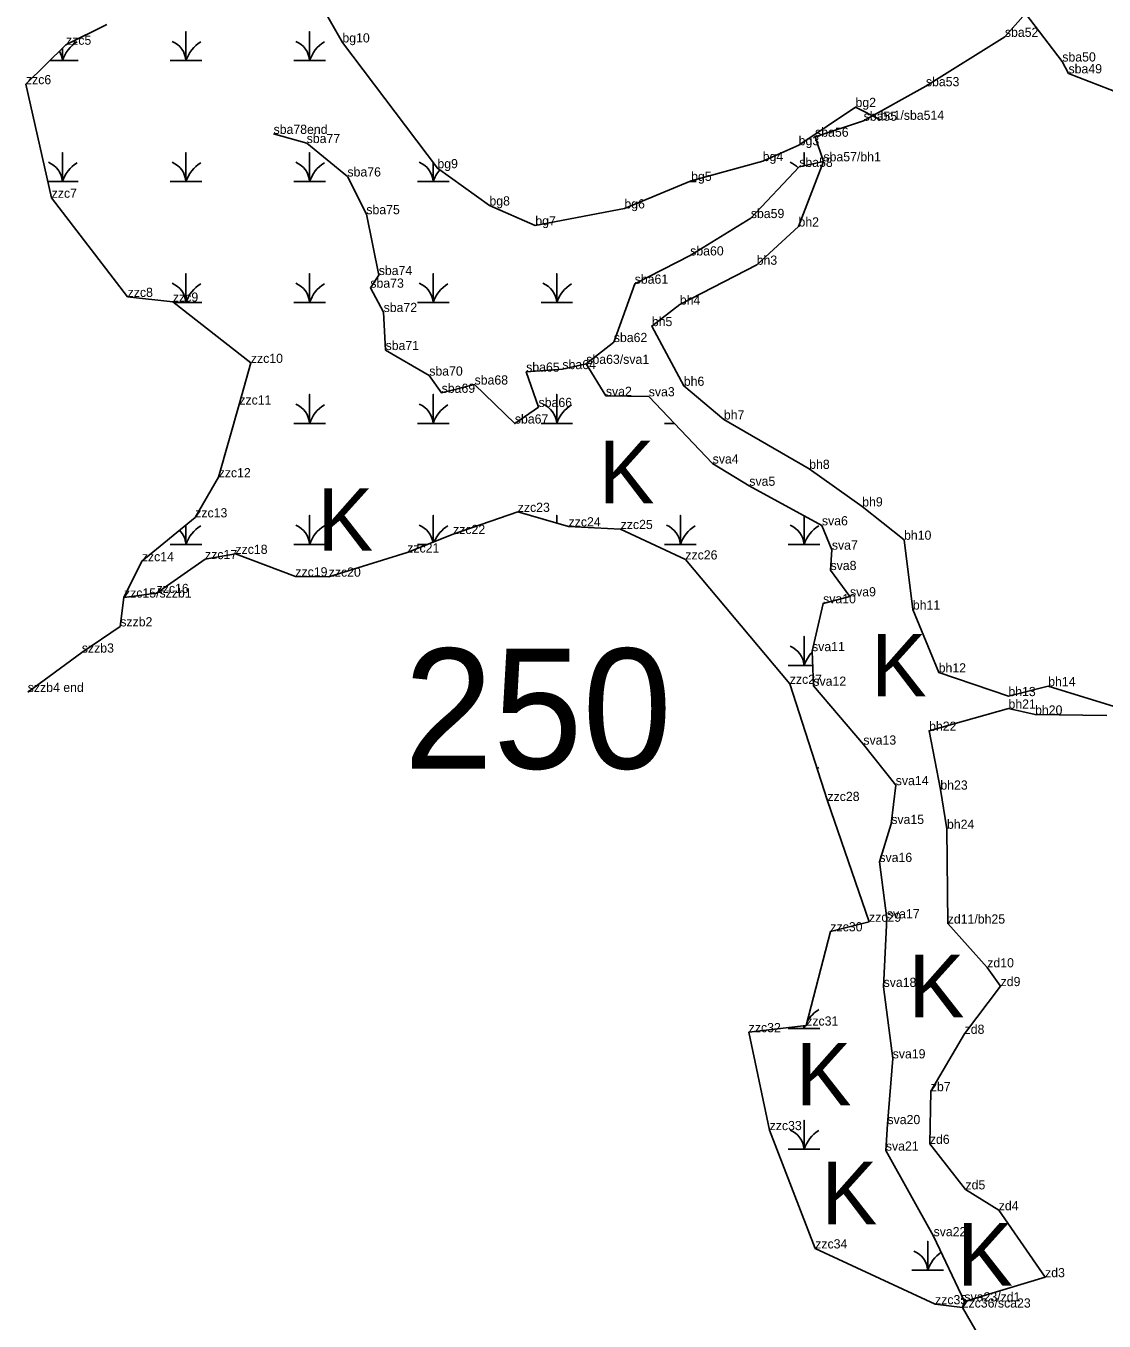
# Model space of a CAD drawing. Extents: x 2072529 to 2268796, y 436423 to 470406.
# Drawn here: x 2211555 to 2212142, y 440022 to 440726 of the extents above; entities that cross this region are included whole.
import ezdxf

# ---------------------------------------------------------------- set-up
doc = ezdxf.new("R2010")
doc.units = 0
for name, color, linetype in [('Default', 7, 'Continuous'), ('Exist Environmental Wetland Boundary Cogo Comment', 7, 'Continuous'), ('Exist Environmental Wetland Boundary Cogo Point CELL', 7, 'Continuous'), ('Exist Hydro Jurisdictional Stream or Body of Water NEU Mitigable Cogo Comment', 7, 'Continuous'), ('Old_Level_20', 7, 'Continuous'), ('Old_Level_52', 7, 'Continuous')]:
    doc.layers.add(name, color=color, linetype=linetype)

msp = doc.modelspace()

# ---------------------------------------------------------------- linework, layer by layer
at = {"layer": 'Exist Environmental Wetland Boundary Cogo Point CELL'}
for points in [[(2211633.58, 440707.24), (2211642.19, 440707.24), (2211642.19, 440723.02), (2211642.19, 440707.24), (2211650.79, 440707.24)], [(2211700.83, 440707.24), (2211709.44, 440707.24), (2211709.44, 440723.02), (2211709.44, 440707.24), (2211718.04, 440707.24)], [(2211568.15, 440707.24), (2211574.94, 440707.24), (2211574.94, 440713.91)], [(2211574.94, 440713.91), (2211574.94, 440707.24), (2211583.54, 440707.24)], [(2211567.12, 440641.44), (2211574.94, 440641.44), (2211574.94, 440657.22), (2211574.94, 440641.44), (2211583.54, 440641.44)], [(2211633.58, 440641.44), (2211642.19, 440641.44), (2211642.19, 440657.22), (2211642.19, 440641.44), (2211650.79, 440641.44)], [(2211700.83, 440641.44), (2211709.44, 440641.44), (2211709.44, 440657.22), (2211709.44, 440641.44), (2211718.04, 440641.44)], [(2211978.44, 440650.01), (2211978.44, 440657.22), (2211978.44, 440650.01)], [(2211768.08, 440641.44), (2211776.69, 440641.44), (2211776.69, 440651.72)], [(2211776.69, 440651.72), (2211776.69, 440641.44), (2211785.29, 440641.44)], [(2211916.17, 440641.44), (2211919.79, 440641.44)], [(2211635.71, 440575.64), (2211642.19, 440575.64), (2211642.19, 440591.42), (2211642.19, 440575.64), (2211650.79, 440575.64)], [(2211700.83, 440575.64), (2211709.44, 440575.64), (2211709.44, 440591.42), (2211709.44, 440575.64), (2211718.04, 440575.64)], [(2211768.08, 440575.64), (2211776.69, 440575.64), (2211776.69, 440591.42), (2211776.69, 440575.64), (2211785.29, 440575.64)], [(2211835.33, 440575.64), (2211843.94, 440575.64), (2211843.94, 440591.42), (2211843.94, 440575.64), (2211852.54, 440575.64)], [(2211700.83, 440509.84), (2211709.44, 440509.84), (2211709.44, 440525.62), (2211709.44, 440509.84), (2211718.04, 440509.84)], [(2211768.08, 440509.84), (2211776.69, 440509.84), (2211776.69, 440525.62), (2211776.69, 440509.84), (2211785.29, 440509.84)], [(2211835.33, 440509.84), (2211843.94, 440509.84), (2211843.94, 440525.62), (2211843.94, 440509.84), (2211852.54, 440509.84)], [(2211902.58, 440509.84), (2211908, 440509.84)], [(2211700.83, 440444.04), (2211709.44, 440444.04), (2211709.44, 440459.82), (2211709.44, 440444.04), (2211718.04, 440444.04)], [(2211776.69, 440445.34), (2211776.69, 440459.82), (2211776.69, 440445.34)], [(2211843.94, 440455.68), (2211843.94, 440459.82), (2211843.94, 440455.68)], [(2211902.58, 440444.04), (2211911.19, 440444.04), (2211911.19, 440459.82), (2211911.19, 440444.04), (2211919.79, 440444.04)], [(2211969.83, 440444.04), (2211978.44, 440444.04), (2211978.44, 440459.73)], [(2211978.44, 440459.73), (2211978.44, 440444.04), (2211987.04, 440444.04)], [(2211633.58, 440444.04), (2211642.19, 440444.04), (2211642.19, 440454.63)], [(2211642.19, 440454.63), (2211642.19, 440444.04), (2211650.79, 440444.04)], [(2211768.08, 440444.04), (2211773.44, 440444.04)], [(2211969.83, 440378.24), (2211978.44, 440378.24), (2211978.44, 440394.02), (2211978.44, 440378.24), (2211983.07, 440378.24)], [(2211969.83, 440180.84), (2211978.44, 440180.84), (2211978.44, 440182.18)], [(2211978.44, 440182.18), (2211978.44, 440180.84), (2211987.04, 440180.84)], [(2211969.83, 440115.04), (2211978.44, 440115.04), (2211978.44, 440130.82), (2211978.44, 440115.04), (2211987.04, 440115.04)], [(2212037.08, 440049.24), (2212045.69, 440049.24), (2212045.69, 440065.02), (2212045.69, 440049.24), (2212054.29, 440049.24)]]:
    msp.add_lwpolyline(points, dxfattribs=at)
for centre, radius, start, end in [((2211593.18, 440701.18), 19.22, 122.12745, 161.62219), ((2211629.92, 440706.35), 12.3, 4.14034, 67.53497), ((2211660.43, 440701.18), 19.22, 122.12745, 161.62219), ((2211697.17, 440706.35), 12.3, 4.14034, 67.53497), ((2211727.68, 440701.18), 19.22, 122.12745, 161.62219), ((2211562.67, 440706.35), 12.3, 4.14034, 29.39022), ((2211562.67, 440640.55), 12.3, 4.14034, 67.53497), ((2211593.18, 440635.38), 19.22, 122.12745, 161.62219), ((2211629.92, 440640.55), 12.3, 4.14034, 67.53497), ((2211660.43, 440635.38), 19.22, 122.12745, 161.62219), ((2211697.17, 440640.55), 12.3, 4.14034, 67.53497), ((2211727.68, 440635.38), 19.22, 122.12745, 161.62219), ((2211764.42, 440640.55), 12.3, 4.14034, 67.53497), ((2211794.93, 440635.38), 19.22, 139.80689, 161.62219), ((2211966.17, 440640.55), 12.3, 42.34122, 67.53497), ((2211629.92, 440574.75), 12.3, 4.14034, 67.53497), ((2211660.43, 440569.58), 19.22, 122.12745, 161.62219), ((2211697.17, 440574.75), 12.3, 4.14034, 67.53497), ((2211727.68, 440569.58), 19.22, 122.12745, 161.62219), ((2211764.42, 440574.75), 12.3, 4.14034, 67.53497), ((2211794.93, 440569.58), 19.22, 122.12745, 161.62219), ((2211831.67, 440574.75), 12.3, 4.14034, 67.53497), ((2211862.18, 440569.58), 19.22, 122.12745, 161.62219), ((2211697.17, 440508.95), 12.3, 4.14034, 67.53497), ((2211727.68, 440503.78), 19.22, 122.12745, 161.62219), ((2211764.42, 440508.95), 12.3, 4.14034, 67.53497), ((2211794.93, 440503.78), 19.22, 122.12745, 161.62219), ((2211831.67, 440508.95), 12.3, 4.14034, 67.53497), ((2211862.18, 440503.78), 19.22, 122.12745, 161.62219), ((2211629.92, 440443.15), 12.3, 4.14034, 44.48978), ((2211660.43, 440437.98), 19.22, 122.12745, 161.62219), ((2211697.17, 440443.15), 12.3, 4.14034, 67.53497), ((2211727.68, 440437.98), 19.22, 122.12745, 161.62219), ((2211764.42, 440443.15), 12.3, 9.98945, 67.53497), ((2211794.93, 440437.98), 19.22, 122.12745, 156.69385), ((2211862.18, 440437.98), 19.22, 122.12745, 124.5773), ((2211898.92, 440443.15), 12.3, 4.14034, 67.53497), ((2211929.43, 440437.98), 19.22, 122.12745, 161.62219), ((2211966.17, 440443.15), 12.3, 4.14034, 67.53497), ((2211996.68, 440437.98), 19.22, 122.12745, 161.62219), ((2211966.17, 440377.35), 12.3, 4.14034, 67.53497), ((2211996.68, 440372.18), 19.22, 136.23499, 161.62219), ((2211996.68, 440306.38), 19.22, 122.12745, 125.46334), ((2211996.68, 440174.78), 19.22, 122.12745, 148.92072), ((2211966.17, 440179.95), 12.3, 4.14034, 10.36494), ((2211996.68, 440174.78), 19.22, 157.14906, 161.62219), ((2211966.17, 440114.15), 12.3, 4.14034, 67.53497), ((2211996.68, 440108.98), 19.22, 122.12745, 161.62219), ((2212033.42, 440048.35), 12.3, 4.14034, 67.53497), ((2212063.93, 440043.18), 19.22, 124.57887, 161.62219)]:
    msp.add_arc(centre, radius, start, end, dxfattribs=at)
at = {"layer": 'Old_Level_20'}
for p, q in [((2211576.92, 440715.86), (2211576.92, 440715.86)), ((2211727.28, 440717.11), (2211727.28, 440717.11)), ((2212087.68, 440720.16), (2212087.68, 440720.16)), ((2212118.92, 440706.73), (2212118.92, 440706.73)), ((2212122.3, 440700.31), (2212122.3, 440700.31)), ((2211555.11, 440694.4), (2211555.11, 440694.4)), ((2212044.7, 440693.29), (2212044.7, 440693.29)), ((2212006.43, 440682), (2212006.43, 440682)), ((2212010.84, 440674.52), (2212010.84, 440674.52)), ((2212020.07, 440675.03), (2212020.07, 440675.03)), ((2211689.83, 440667.36), (2211689.83, 440667.36)), ((2211707.85, 440662.39), (2211707.85, 440662.39)), ((2211975.5, 440661.2), (2211975.5, 440661.2)), ((2211984.44, 440665.82), (2211984.44, 440665.82)), ((2211955.93, 440652.57), (2211955.93, 440652.57)), ((2211988.98, 440652.44), (2211988.98, 440652.44)), ((2211988.98, 440652.44), (2211988.98, 440652.44)), ((2211778.97, 440648.69), (2211778.97, 440648.69)), ((2211975.8, 440649.4), (2211975.8, 440649.4)), ((2211730.03, 440644.2), (2211730.03, 440644.2)), ((2211917, 440641.78), (2211917, 440641.78)), ((2211569.12, 440632.64), (2211569.12, 440632.64)), ((2211807.27, 440628.42), (2211807.27, 440628.42)), ((2211880.68, 440626.83), (2211880.68, 440626.83)), ((2211740.31, 440623.69), (2211740.31, 440623.69)), ((2211832.24, 440617.61), (2211832.24, 440617.61)), ((2211949.48, 440621.58), (2211949.48, 440621.58)), ((2211975.4, 440617), (2211975.4, 440617)), ((2211916.49, 440601.25), (2211916.49, 440601.25)), ((2211952.66, 440596.19), (2211952.66, 440596.19)), ((2211747.06, 440590.59), (2211747.06, 440590.59)), ((2211742.49, 440583.7), (2211742.49, 440583.7)), ((2211886.3, 440585.87), (2211886.3, 440585.87)), ((2211610.45, 440578.68), (2211610.45, 440578.68)), ((2211635.11, 440576.11), (2211635.11, 440576.11)), ((2211749.71, 440570.47), (2211749.71, 440570.47)), ((2211910.87, 440574.52), (2211910.87, 440574.52)), ((2211895.62, 440562.82), (2211895.62, 440562.82)), ((2211874.94, 440554.14), (2211874.94, 440554.14)), ((2211750.77, 440549.79), (2211750.77, 440549.79)), ((2211677.48, 440542.8), (2211677.48, 440542.8)), ((2211859.97, 440542.28), (2211859.97, 440542.28)), ((2211774.54, 440535.87), (2211774.54, 440535.87)), ((2211827.26, 440538.02), (2211827.26, 440538.02)), ((2211846.98, 440539.42), (2211846.98, 440539.42)), ((2211781.27, 440526.52), (2211781.27, 440526.52)), ((2211799.19, 440531.02), (2211799.19, 440531.02)), ((2211913.01, 440530.33), (2211913.01, 440530.33)), ((2211671.21, 440520.15), (2211671.21, 440520.15)), ((2211834, 440518.8), (2211834, 440518.8)), ((2211870.61, 440524.83), (2211870.61, 440524.83)), ((2211893.94, 440524.61), (2211893.94, 440524.61)), ((2211934.81, 440512.04), (2211934.81, 440512.04)), ((2211821.09, 440509.82), (2211821.09, 440509.82)), ((2211928.71, 440488.08), (2211928.71, 440488.08)), ((2211981.23, 440485.15), (2211981.23, 440485.15)), ((2211659.96, 440480.57), (2211659.96, 440480.57)), ((2211948.65, 440475.96), (2211948.65, 440475.96)), ((2212010.06, 440464.72), (2212010.06, 440464.72)), ((2211647.22, 440458.77), (2211647.22, 440458.77)), ((2211822.68, 440461.76), (2211822.68, 440461.76)), ((2211787.51, 440449.71), (2211787.51, 440449.71)), ((2211850.33, 440453.85), (2211850.33, 440453.85)), ((2211878.65, 440452.42), (2211878.65, 440452.42)), ((2211988.14, 440454.44), (2211988.14, 440454.44)), ((2211993.55, 440441.2), (2211993.55, 440441.2)), ((2212032.82, 440446.59), (2212032.82, 440446.59)), ((2211618.17, 440434.92), (2211618.17, 440434.92)), ((2211652.55, 440436.05), (2211652.55, 440436.05)), ((2211669.1, 440438.91), (2211669.1, 440438.91)), ((2211762.55, 440439.65), (2211762.55, 440439.65)), ((2211913.86, 440435.88), (2211913.86, 440435.88)), ((2211992.83, 440430.12), (2211992.83, 440430.12)), ((2211701.69, 440426.65), (2211701.69, 440426.65)), ((2211719.83, 440426.51), (2211719.83, 440426.51)), ((2211608.46, 440415.15), (2211608.46, 440415.15)), ((2211608.46, 440415.15), (2211608.46, 440415.15)), ((2211626.21, 440417.64), (2211626.21, 440417.64)), ((2212003.41, 440415.8), (2212003.41, 440415.8)), ((2211988.8, 440412.02), (2211988.8, 440412.02)), ((2212037.61, 440408.61), (2212037.61, 440408.61)), ((2211606.45, 440399.48), (2211606.45, 440399.48)), ((2211606.45, 440399.48), (2211606.45, 440399.48)), ((2211585.53, 440385.21), (2211585.53, 440385.21)), ((2211585.53, 440385.21), (2211585.53, 440385.21)), ((2211982.78, 440386.01), (2211982.78, 440386.01)), ((2212051.68, 440374.42), (2212051.68, 440374.42)), ((2211556.12, 440363.79), (2211556.12, 440363.79)), ((2211556.12, 440363.79), (2211556.12, 440363.79)), ((2211970.67, 440368.22), (2211970.67, 440368.22)), ((2211983.49, 440367.18), (2211983.49, 440367.18)), ((2212111.25, 440366.96), (2212111.25, 440366.96)), ((2212089.59, 440361.54), (2212089.59, 440361.54)), ((2212089.64, 440354.75), (2212089.64, 440354.75)), ((2212104.1, 440351.49), (2212104.1, 440351.49)), ((2212046.45, 440342.68), (2212046.45, 440342.68)), ((2212010.7, 440335.15), (2212010.7, 440335.15)), ((2212028.31, 440313.12), (2212028.31, 440313.12)), ((2212052.57, 440310.67), (2212052.57, 440310.67)), ((2211991.16, 440304.5), (2211991.16, 440304.5)), ((2212025.88, 440291.99), (2212025.88, 440291.99)), ((2212056.18, 440289.36), (2212056.18, 440289.36)), ((2212019.4, 440271.32), (2212019.4, 440271.32)), ((2212013.8, 440238.8), (2212013.8, 440238.8)), ((2212023.47, 440240.67), (2212023.47, 440240.67)), ((2212056.58, 440237.81), (2212056.58, 440237.81)), ((2211992.76, 440233.59), (2211992.76, 440233.59)), ((2212078.1, 440214), (2212078.1, 440214)), ((2212021.7, 440203.38), (2212021.7, 440203.38)), ((2212085.36, 440203.8), (2212085.36, 440203.8)), ((2211979.6, 440182.31), (2211979.6, 440182.31)), ((2211948.32, 440178.74), (2211948.32, 440178.74)), ((2212065.77, 440177.84), (2212065.77, 440177.84)), ((2212026.64, 440164.49), (2212026.64, 440164.49)), ((2212047.38, 440146.64), (2212047.38, 440146.64)), ((2211959.71, 440125.46), (2211959.71, 440125.46)), ((2212023.8, 440128.72), (2212023.8, 440128.72)), ((2212046.85, 440117.99), (2212046.85, 440117.99)), ((2212022.92, 440114.3), (2212022.92, 440114.3)), ((2212066.23, 440093.22), (2212066.23, 440093.22)), ((2212084.33, 440081.87), (2212084.33, 440081.87)), ((2212048.88, 440067.75), (2212048.88, 440067.75)), ((2211984.51, 440061.11), (2211984.51, 440061.11)), ((2212109.54, 440045.45), (2212109.54, 440045.45)), ((2212049.69, 440030.74), (2212049.69, 440030.74)), ((2212064.56, 440028.96), (2212064.56, 440028.96)), ((2212064.56, 440028.96), (2212064.56, 440028.96)), ((2212065.67, 440032.29), (2212065.67, 440032.29)), ((2212065.67, 440032.29), (2212065.67, 440032.29))]:
    msp.add_line(p, q, dxfattribs=at)
for points in [[(2212020.07, 440675.03), (2212006.43, 440682), (2211975.5, 440661.2), (2211955.93, 440652.57), (2211917, 440641.78), (2211880.68, 440626.83), (2211832.24, 440617.61), (2211807.27, 440628.42), (2211778.97, 440648.69), (2211727.28, 440717.11), (2211717.96, 440733.5)], [(2211599.12, 440726.88), (2211576.92, 440715.86), (2211555.11, 440694.4), (2211569.12, 440632.64), (2211610.45, 440578.68), (2211635.11, 440576.11), (2211677.48, 440542.8), (2211671.21, 440520.15), (2211659.96, 440480.57), (2211647.22, 440458.77), (2211618.17, 440434.92), (2211608.46, 440415.15), (2211626.21, 440417.64), (2211652.55, 440436.05), (2211669.1, 440438.91), (2211701.69, 440426.65), (2211719.83, 440426.51), (2211762.55, 440439.65), (2211787.51, 440449.71), (2211822.68, 440461.76), (2211850.33, 440453.85), (2211878.65, 440452.42), (2211913.86, 440435.88)], [(2211988.98, 440652.44), (2211975.4, 440617), (2211952.66, 440596.19), (2211910.87, 440574.52), (2211895.62, 440562.82), (2211913.01, 440530.33), (2211934.81, 440512.04), (2211981.23, 440485.15), (2212010.06, 440464.72), (2212032.82, 440446.59), (2212037.61, 440408.61), (2212051.68, 440374.42), (2212089.59, 440361.54), (2212111.25, 440366.96), (2212147.05, 440355.87)], [(2212064.56, 440028.96), (2212049.69, 440030.74), (2211984.51, 440061.11), (2211959.71, 440125.46), (2211948.32, 440178.74), (2211979.6, 440182.31), (2211992.76, 440233.59), (2212013.8, 440238.8), (2211991.16, 440304.5), (2211970.67, 440368.22), (2211913.86, 440435.88)], [(2212143.11, 440351.05), (2212104.1, 440351.49), (2212089.64, 440354.75), (2212046.45, 440342.68), (2212052.57, 440310.67), (2212056.18, 440289.36), (2212056.58, 440237.81), (2212078.1, 440214), (2212085.36, 440203.8), (2212065.77, 440177.84), (2212047.38, 440146.64), (2212046.85, 440117.99), (2212066.23, 440093.22), (2212084.33, 440081.87), (2212109.54, 440045.45), (2212065.67, 440032.29)]]:
    msp.add_lwpolyline(points, dxfattribs=at)
at = {"layer": 'Old_Level_52'}
for points in [[(2211689.83, 440667.36), (2211707.85, 440662.39), (2211730.03, 440644.2), (2211740.31, 440623.69), (2211747.06, 440590.59), (2211742.49, 440583.7), (2211749.71, 440570.47), (2211750.77, 440549.79), (2211774.54, 440535.87), (2211781.27, 440526.52), (2211799.19, 440531.02), (2211821.09, 440509.82), (2211834, 440518.8), (2211827.26, 440538.02), (2211846.98, 440539.42), (2211859.97, 440542.28), (2211874.94, 440554.14), (2211886.3, 440585.87), (2211916.49, 440601.25), (2211949.48, 440621.58), (2211975.8, 440649.4), (2211988.98, 440652.44), (2211984.44, 440665.82), (2212010.84, 440674.52), (2212044.7, 440693.29), (2212087.68, 440720.16), (2212098.89, 440732.89), (2212118.92, 440706.73), (2212122.3, 440700.31), (2212150.31, 440689.4)], [(2211859.97, 440542.28), (2211870.61, 440524.83), (2211893.94, 440524.61), (2211928.71, 440488.08), (2211948.65, 440475.96), (2211988.14, 440454.44), (2211993.55, 440441.2), (2211992.83, 440430.12), (2212003.41, 440415.8), (2211988.8, 440412.02), (2211982.78, 440386.01), (2211983.49, 440367.18), (2212010.7, 440335.15), (2212028.31, 440313.12), (2212025.88, 440291.99), (2212019.4, 440271.32), (2212023.47, 440240.67), (2212021.7, 440203.38), (2212026.64, 440164.49), (2212023.8, 440128.72), (2212022.92, 440114.3), (2212048.88, 440067.75), (2212065.67, 440032.29), (2212064.56, 440028.96), (2212076.06, 440009.22)], [(2211608.46, 440415.15), (2211606.45, 440399.48), (2211585.53, 440385.21), (2211556.12, 440363.79)]]:
    msp.add_lwpolyline(points, dxfattribs=at)

# ---------------------------------------------------------------- texts
at = {"layer": 'Default'}
msp.add_text('250', height=65.34, dxfattribs=at).set_placement((2211760.71, 440322.11))
at = {"layer": 'Exist Environmental Wetland Boundary Cogo Comment'}
for s, p in [('zzc5', (2211576.92, 440715.86)), ('bg10', (2211727.28, 440717.11)), ('zzc6', (2211555.11, 440694.4)), ('bg2', (2212006.43, 440682)), ('bc1/sba514', (2212020.07, 440675.03)), ('bg3', (2211975.5, 440661.2)), ('bg9', (2211778.97, 440648.69)), ('bg4', (2211955.93, 440652.57)), ('sba57/bh1', (2211988.98, 440652.44)), ('bg5', (2211917, 440641.78)), ('zzc7', (2211569.12, 440632.64)), ('bg8', (2211807.27, 440628.42)), ('bg6', (2211880.68, 440626.83)), ('bg7', (2211832.24, 440617.61)), ('bh2', (2211975.4, 440617)), ('bh3', (2211952.66, 440596.19)), ('zzc8', (2211610.45, 440578.68)), ('zzc9', (2211635.11, 440576.11)), ('bh4', (2211910.87, 440574.52)), ('bh5', (2211895.62, 440562.82)), ('zzc10', (2211677.48, 440542.8)), ('bh6', (2211913.01, 440530.33)), ('zzc11', (2211671.21, 440520.15)), ('bh7', (2211934.81, 440512.04)), ('bh8', (2211981.23, 440485.15)), ('zzc12', (2211659.96, 440480.57)), ('bh9', (2212010.06, 440464.72)), ('zzc13', (2211647.22, 440458.77)), ('zzc23', (2211822.68, 440461.76)), ('zzc24', (2211850.33, 440453.85)), ('zzc25', (2211878.65, 440452.42)), ('zzc22', (2211787.51, 440449.71)), ('bh10', (2212032.82, 440446.59)), ('zzc17', (2211652.55, 440436.05)), ('zzc18', (2211669.1, 440438.91)), ('zzc21', (2211762.55, 440439.65)), ('zzc14', (2211618.17, 440434.92)), ('zzc26', (2211913.86, 440435.88)), ('zzc19', (2211701.69, 440426.65)), ('zzc20', (2211719.83, 440426.51)), ('zzc16', (2211626.21, 440417.64)), ('bh11', (2212037.61, 440408.61)), ('bh12', (2212051.68, 440374.42)), ('zzc27', (2211970.67, 440368.22)), ('bh14', (2212111.25, 440366.96)), ('bh13', (2212089.59, 440361.54)), ('bh21', (2212089.64, 440354.75)), ('bh20', (2212104.1, 440351.49)), ('bh22', (2212046.45, 440342.68)), ('bh23', (2212052.57, 440310.67)), ('zzc28', (2211991.16, 440304.5)), ('bh24', (2212056.18, 440289.36)), ('zzc30', (2211992.76, 440233.59)), ('zd11/bh25', (2212056.58, 440237.81)), ('zd10', (2212078.1, 440214)), ('zd9', (2212085.36, 440203.8)), ('zzc32', (2211948.32, 440178.74)), ('zzc31', (2211979.6, 440182.31)), ('zd8', (2212065.77, 440177.84)), ('zb7', (2212047.38, 440146.64)), ('zzc33', (2211959.71, 440125.46)), ('zd6', (2212046.85, 440117.99)), ('zd5', (2212066.23, 440093.22)), ('zd4', (2212084.33, 440081.87)), ('zzc34', (2211984.51, 440061.11)), ('zd3', (2212109.54, 440045.45)), ('zzc35', (2212049.69, 440030.74)), ('sva23/zd1', (2212065.67, 440032.29))]:
    msp.add_text(s, height=5, dxfattribs=at).set_placement(p)
at = {"layer": 'Exist Environmental Wetland Boundary Cogo Point CELL'}
for p in [(2211866.71, 440466.43), (2211713.73, 440440.58), (2212014.84, 440361.4), (2212035.31, 440186.87), (2211973.91, 440138.93), (2211987.91, 440074.29), (2212061.71, 440040.9)]:
    msp.add_text('K', height=34, dxfattribs=at).set_placement(p)
at = {"layer": 'Exist Hydro Jurisdictional Stream or Body of Water NEU Mitigable Cogo Comment'}
for s, p in [('sba52', (2212087.68, 440720.16)), ('sba50', (2212118.92, 440706.73)), ('sba49', (2212122.3, 440700.31)), ('sba53', (2212044.7, 440693.29)), ('sba55', (2212010.84, 440674.52)), ('sba78end', (2211689.83, 440667.36)), ('sba77', (2211707.85, 440662.39)), ('sba56', (2211984.44, 440665.82)), ('sba58', (2211975.8, 440649.4)), ('sba76', (2211730.03, 440644.2)), ('sba75', (2211740.31, 440623.69)), ('sba59', (2211949.48, 440621.58)), ('sba60', (2211916.49, 440601.25)), ('sba74', (2211747.06, 440590.59)), ('sba61', (2211886.3, 440585.87)), ('sba73', (2211742.49, 440583.7)), ('sba72', (2211749.71, 440570.47)), ('sba71', (2211750.77, 440549.79)), ('sba62', (2211874.94, 440554.14)), ('sba63/sva1', (2211859.97, 440542.28)), ('sba70', (2211774.54, 440535.87)), ('sba65', (2211827.26, 440538.02)), ('sba64', (2211846.98, 440539.42)), ('sba68', (2211799.19, 440531.02)), ('sba69', (2211781.27, 440526.52)), ('sva2', (2211870.61, 440524.83)), ('sva3', (2211893.94, 440524.61)), ('sba66', (2211834, 440518.8)), ('sba67', (2211821.09, 440509.82)), ('sva4', (2211928.71, 440488.08)), ('sva5', (2211948.65, 440475.96)), ('sva6', (2211988.14, 440454.44)), ('sva7', (2211993.55, 440441.2)), ('sva8', (2211992.83, 440430.12)), ('zzc15/szzb', (2211608.46, 440415.15)), ('zzc15/szzb1', (2211608.46, 440415.15)), ('sva9', (2212003.41, 440415.8)), ('sva10', (2211988.8, 440412.02)), ('szzb2', (2211606.45, 440399.48)), ('szzb3', (2211585.53, 440385.21)), ('sva11', (2211982.78, 440386.01)), ('sva12', (2211983.49, 440367.18)), ('szzb4 end', (2211556.12, 440363.79)), ('sva13', (2212010.7, 440335.15)), ('sva14', (2212028.31, 440313.12)), ('sva15', (2212025.88, 440291.99)), ('sva16', (2212019.4, 440271.32)), ('zzc29', (2212013.8, 440238.8)), ('sva17', (2212023.47, 440240.67)), ('sva18', (2212021.7, 440203.38)), ('sva19', (2212026.64, 440164.49)), ('sva20', (2212023.8, 440128.72)), ('sva21', (2212022.92, 440114.3)), ('sva22', (2212048.88, 440067.75)), ('zzc36/sca23', (2212064.56, 440028.96))]:
    msp.add_text(s, height=5, dxfattribs=at).set_placement(p)

doc.saveas('drawing.dxf')
